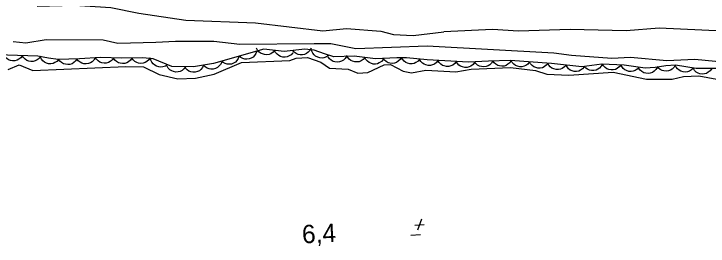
# Model space of a CAD drawing. Extents: x 336540 to 340074, y 5572036 to 5573747.
# Drawn here: x 337454.7 to 337568.3, y 5573382.5 to 5573420.5 of the extents above; entities that cross this region are included whole.
import ezdxf

# ---------------------------------------------------------------- set-up
doc = ezdxf.new("R2010")
doc.units = 0
for name, color, linetype in [('Niveau 2', 7, 'Continuous'), ('Niveau 3', 7, 'Continuous'), ('Niveau 4', 7, 'Continuous'), ('Niveau 44', 7, 'Continuous')]:
    doc.layers.add(name, color=color, linetype=linetype)

msp = doc.modelspace()

# ---------------------------------------------------------------- linework, layer by layer
at = {"layer": 'Niveau 2'}
for points in [[(337458.51, 5573421.78), (337464.6, 5573421.92), (337470.56, 5573421.57), (337475.16, 5573420.62), (337482.84, 5573419.47), (337494.21, 5573419.03), (337505.27, 5573417.74), (337509.14, 5573418.11), (337514.76, 5573417.72), (337516.82, 5573417.14), (337520.03, 5573416.96), (337525.08, 5573417.57)], [(337589.28, 5573416.98), (337578.28, 5573416.74), (337570.78, 5573417.71), (337560.27, 5573418.2), (337554.88, 5573417.75), (337545.72, 5573417.94), (337537.27, 5573417.69), (337533.02, 5573417.97), (337525.08, 5573417.57)], [(337572.91, 5573412.4), (337566.11, 5573413.07), (337561.55, 5573412.84), (337555.6, 5573413.37), (337552.56, 5573413.22), (337545.94, 5573413.71), (337543.03, 5573414.08), (337522.33, 5573415.22), (337510.67, 5573414.79), (337506.57, 5573415.6), (337503.86, 5573415.64), (337491.69, 5573415.51), (337487.43, 5573415.98), (337481.15, 5573416), (337477.95, 5573415.83), (337471.7, 5573415.67), (337469.3, 5573416.23), (337459.99, 5573416.27), (337456.63, 5573415.73), (337454.58, 5573415.97)]]:
    msp.add_lwpolyline(points, dxfattribs=at)
at = {"layer": 'Niveau 3'}
for p, q in [((337521.38, 5573386.92), (337520.73, 5573385.12)), ((337520.29, 5573385.96), (337521.85, 5573386.04)), ((337519.67, 5573384.33), (337521.26, 5573384.41))]:
    msp.add_line(p, q, dxfattribs=at)
at = {"layer": 'Niveau 4'}
msp.add_lwpolyline([(337453.75, 5573411.4), (337455.56, 5573412.16), (337457.81, 5573411.23), (337473.02, 5573411.89), (337475.89, 5573411.86), (337478.49, 5573410.61), (337481.55, 5573409.89), (337484.43, 5573410.02), (337487.45, 5573410.67), (337491.94, 5573412.56), (337499.86, 5573412.9), (337500.87, 5573413.29), (337502.73, 5573413.37), (337504.95, 5573412.62), (337506.35, 5573411.66), (337509.41, 5573411.45), (337510.96, 5573410.83), (337512.64, 5573410.91), (337515.29, 5573412.21), (337516.31, 5573412.25), (337518.39, 5573411.16), (337519.76, 5573410.87), (337522.11, 5573411.32), (337527.02, 5573411.03), (337529.54, 5573411.48), (337535.97, 5573411.76), (337540.04, 5573411.25), (337541.93, 5573410.65), (337545.49, 5573410.49), (337552.75, 5573410.96), (337558.21, 5573409.83), (337562.44, 5573409.86), (337564.29, 5573410.28), (337566.81, 5573410.39), (337569.72, 5573409.83)], dxfattribs=at)
at = {"layer": 'Niveau 44'}
for points in [[(337569.86, 5573411.57), (337566.35, 5573411.56), (337562.99, 5573412.14), (337561.36, 5573412.03), (337559.63, 5573411.74), (337558.01, 5573411.65), (337554.59, 5573412.13), (337550.93, 5573412.32), (337547.65, 5573411.88), (337542.67, 5573412.39), (337535.91, 5573412.88), (337532.38, 5573412.8), (337529.07, 5573412.61), (337522.33, 5573412.99), (337518.95, 5573413.32), (337517.36, 5573413.35), (337513.89, 5573413.18), (337510.36, 5573413.58), (337507.05, 5573413.5), (337505.5, 5573413.97), (337503.86, 5573414.58), (337502.29, 5573414.77), (337498.9, 5573414.34), (337495.59, 5573414.77), (337487.35, 5573412.4), (337484.07, 5573411.84), (337480.57, 5573411.92), (337477.48, 5573413.14), (337475.78, 5573413.32), (337472.36, 5573413.27), (337468.88, 5573413.37), (337465.45, 5573413.16), (337461.93, 5573413.08), (337460.34, 5573413.27), (337458.62, 5573413.59), (337450.25, 5573413.87)], [(337497.37, 5573414.54), (337497.1, 5573414.23), (337496.75, 5573414.01), (337496.45, 5573413.88), (337496.1, 5573413.83), (337495.73, 5573413.85), (337495.36, 5573413.96), (337495.06, 5573414.09), (337494.8, 5573414.32), (337494.56, 5573414.6), (337494.4, 5573414.92)], [(337503.32, 5573414.9), (337503.14, 5573414.53), (337502.85, 5573414.23), (337502.6, 5573414.03), (337502.27, 5573413.9), (337501.91, 5573413.82), (337501.53, 5573413.83), (337501.2, 5573413.88), (337500.89, 5573414.04), (337500.59, 5573414.25), (337500.35, 5573414.52)], [(337506.17, 5573413.72), (337505.83, 5573413.48), (337505.44, 5573413.35), (337505.12, 5573413.29), (337504.77, 5573413.32), (337504.41, 5573413.42), (337504.08, 5573413.61), (337503.81, 5573413.8), (337503.61, 5573414.09), (337503.44, 5573414.42), (337503.35, 5573414.77)], [(337456.06, 5573413.68), (337455.82, 5573413.34), (337455.49, 5573413.09), (337455.21, 5573412.93), (337454.86, 5573412.85), (337454.49, 5573412.83), (337454.12, 5573412.91), (337453.81, 5573413.01), (337453.52, 5573413.21), (337453.26, 5573413.47), (337453.06, 5573413.78)], [(337459.06, 5573413.58), (337458.82, 5573413.24), (337458.49, 5573412.99), (337458.2, 5573412.83), (337457.86, 5573412.75), (337457.49, 5573412.73), (337457.12, 5573412.81), (337456.81, 5573412.91), (337456.52, 5573413.11), (337456.25, 5573413.37), (337456.06, 5573413.68)], [(337491.55, 5573413.61), (337491.42, 5573413.21), (337491.19, 5573412.88), (337490.97, 5573412.63), (337490.66, 5573412.45), (337490.32, 5573412.32), (337489.94, 5573412.28), (337489.61, 5573412.28), (337489.28, 5573412.38), (337488.94, 5573412.55), (337488.67, 5573412.78)], [(337494.43, 5573414.44), (337494.3, 5573414.04), (337494.07, 5573413.71), (337493.85, 5573413.46), (337493.55, 5573413.28), (337493.2, 5573413.15), (337492.82, 5573413.11), (337492.49, 5573413.11), (337492.16, 5573413.21), (337491.83, 5573413.38), (337491.55, 5573413.61)], [(337500.35, 5573414.15), (337500.07, 5573413.84), (337499.72, 5573413.63), (337499.42, 5573413.49), (337499.07, 5573413.45), (337498.7, 5573413.46), (337498.34, 5573413.57), (337498.04, 5573413.7), (337497.77, 5573413.93), (337497.53, 5573414.22), (337497.37, 5573414.54)], [(337509.14, 5573413.55), (337508.91, 5573413.2), (337508.61, 5573412.94), (337508.33, 5573412.76), (337507.99, 5573412.66), (337507.62, 5573412.62), (337507.24, 5573412.67), (337506.93, 5573412.75), (337506.63, 5573412.94), (337506.35, 5573413.19), (337506.14, 5573413.48)], [(337512.13, 5573413.38), (337511.86, 5573413.06), (337511.51, 5573412.84), (337511.22, 5573412.7), (337510.87, 5573412.65), (337510.5, 5573412.66), (337510.13, 5573412.77), (337509.83, 5573412.89), (337509.56, 5573413.12), (337509.32, 5573413.4), (337509.15, 5573413.72)], [(337462.02, 5573413.07), (337461.75, 5573412.75), (337461.4, 5573412.54), (337461.1, 5573412.4), (337460.75, 5573412.35), (337460.38, 5573412.36), (337460.02, 5573412.47), (337459.72, 5573412.6), (337459.45, 5573412.82), (337459.21, 5573413.11), (337459.04, 5573413.43)], [(337465.02, 5573413.15), (337464.79, 5573412.8), (337464.48, 5573412.54), (337464.21, 5573412.36), (337463.87, 5573412.26), (337463.5, 5573412.22), (337463.12, 5573412.27), (337462.8, 5573412.36), (337462.51, 5573412.54), (337462.23, 5573412.79), (337462.02, 5573413.08)], [(337468.01, 5573413.32), (337467.8, 5573412.96), (337467.5, 5573412.68), (337467.23, 5573412.49), (337466.9, 5573412.38), (337466.53, 5573412.33), (337466.15, 5573412.37), (337465.83, 5573412.44), (337465.53, 5573412.61), (337465.24, 5573412.85), (337465.02, 5573413.13)], [(337471.01, 5573413.31), (337470.77, 5573412.97), (337470.44, 5573412.72), (337470.16, 5573412.56), (337469.82, 5573412.48), (337469.45, 5573412.46), (337469.07, 5573412.53), (337468.76, 5573412.63), (337468.47, 5573412.83), (337468.21, 5573413.09), (337468.01, 5573413.39)], [(337474.01, 5573413.29), (337473.78, 5573412.94), (337473.47, 5573412.68), (337473.19, 5573412.51), (337472.85, 5573412.41), (337472.48, 5573412.38), (337472.11, 5573412.43), (337471.79, 5573412.52), (337471.49, 5573412.71), (337471.22, 5573412.96), (337471.01, 5573413.25)], [(337477.01, 5573413.34), (337476.78, 5573412.99), (337476.47, 5573412.73), (337476.19, 5573412.55), (337475.85, 5573412.46), (337475.48, 5573412.42), (337475.11, 5573412.48), (337474.79, 5573412.56), (337474.49, 5573412.75), (337474.22, 5573413), (337474.01, 5573413.29)], [(337479.83, 5573412.21), (337479.48, 5573411.98), (337479.09, 5573411.86), (337478.77, 5573411.8), (337478.42, 5573411.84), (337478.06, 5573411.95), (337477.74, 5573412.14), (337477.48, 5573412.34), (337477.27, 5573412.63), (337477.11, 5573412.96), (337477.04, 5573413.32)], [(337488.7, 5573412.63), (337488.53, 5573412.25), (337488.26, 5573411.94), (337488.01, 5573411.73), (337487.69, 5573411.58), (337487.33, 5573411.49), (337486.95, 5573411.49), (337486.63, 5573411.52), (337486.3, 5573411.66), (337485.99, 5573411.87), (337485.74, 5573412.13)], [(337515.11, 5573413.04), (337514.84, 5573412.72), (337514.5, 5573412.51), (337514.2, 5573412.37), (337513.85, 5573412.32), (337513.48, 5573412.32), (337513.11, 5573412.43), (337512.81, 5573412.55), (337512.54, 5573412.78), (337512.3, 5573413.06), (337512.13, 5573413.38)], [(337518.11, 5573413.39), (337517.9, 5573413.03), (337517.59, 5573412.76), (337517.32, 5573412.57), (337516.98, 5573412.47), (337516.62, 5573412.42), (337516.24, 5573412.46), (337515.92, 5573412.53), (337515.62, 5573412.71), (337515.33, 5573412.95), (337515.12, 5573413.24)], [(337521.1, 5573413.11), (337520.84, 5573412.79), (337520.5, 5573412.56), (337520.2, 5573412.42), (337519.85, 5573412.36), (337519.48, 5573412.37), (337519.11, 5573412.47), (337518.81, 5573412.59), (337518.54, 5573412.81), (337518.29, 5573413.09), (337518.12, 5573413.4)], [(337524.09, 5573412.89), (337523.84, 5573412.56), (337523.51, 5573412.32), (337523.22, 5573412.16), (337522.88, 5573412.09), (337522.51, 5573412.08), (337522.13, 5573412.17), (337521.82, 5573412.27), (337521.54, 5573412.48), (337521.28, 5573412.75), (337521.1, 5573413.06)], [(337527.09, 5573412.72), (337526.84, 5573412.39), (337526.51, 5573412.15), (337526.22, 5573412), (337525.87, 5573411.93), (337525.5, 5573411.91), (337525.13, 5573412), (337524.82, 5573412.1), (337524.54, 5573412.31), (337524.28, 5573412.58), (337524.09, 5573412.89)], [(337530.08, 5573412.55), (337529.83, 5573412.22), (337529.5, 5573411.98), (337529.21, 5573411.83), (337528.87, 5573411.76), (337528.5, 5573411.74), (337528.12, 5573411.83), (337527.81, 5573411.94), (337527.53, 5573412.15), (337527.27, 5573412.41), (337527.09, 5573412.72)], [(337533.08, 5573412.84), (337532.87, 5573412.48), (337532.57, 5573412.21), (337532.29, 5573412.02), (337531.96, 5573411.91), (337531.59, 5573411.86), (337531.21, 5573411.9), (337530.89, 5573411.97), (337530.59, 5573412.15), (337530.3, 5573412.38), (337530.08, 5573412.67)], [(337536.08, 5573412.88), (337535.85, 5573412.53), (337535.54, 5573412.27), (337535.27, 5573412.09), (337534.93, 5573411.99), (337534.56, 5573411.95), (337534.18, 5573412.01), (337533.87, 5573412.09), (337533.57, 5573412.28), (337533.29, 5573412.52), (337533.08, 5573412.82)], [(337539.07, 5573412.65), (337538.81, 5573412.32), (337538.48, 5573412.09), (337538.19, 5573411.94), (337537.84, 5573411.87), (337537.47, 5573411.87), (337537.1, 5573411.96), (337536.79, 5573412.07), (337536.51, 5573412.28), (337536.26, 5573412.56), (337536.08, 5573412.87)], [(337542.06, 5573412.43), (337541.81, 5573412.11), (337541.47, 5573411.87), (337541.18, 5573411.72), (337540.83, 5573411.66), (337540.46, 5573411.65), (337540.09, 5573411.74), (337539.78, 5573411.85), (337539.5, 5573412.07), (337539.25, 5573412.34), (337539.07, 5573412.65)], [(337545.05, 5573412.15), (337544.78, 5573411.83), (337544.44, 5573411.6), (337544.14, 5573411.46), (337543.8, 5573411.41), (337543.43, 5573411.41), (337543.06, 5573411.51), (337542.75, 5573411.63), (337542.48, 5573411.86), (337542.24, 5573412.13), (337542.07, 5573412.45)], [(337482.77, 5573411.87), (337482.53, 5573411.53), (337482.21, 5573411.28), (337481.92, 5573411.11), (337481.58, 5573411.03), (337481.21, 5573411.01), (337480.83, 5573411.08), (337480.52, 5573411.18), (337480.23, 5573411.38), (337479.96, 5573411.64), (337479.77, 5573411.94)], [(337485.74, 5573412.13), (337485.57, 5573411.75), (337485.3, 5573411.44), (337485.05, 5573411.22), (337484.73, 5573411.08), (337484.38, 5573410.98), (337483.99, 5573410.98), (337483.67, 5573411.02), (337483.35, 5573411.16), (337483.04, 5573411.36), (337482.79, 5573411.62)], [(337548.03, 5573411.84), (337547.77, 5573411.52), (337547.43, 5573411.3), (337547.13, 5573411.16), (337546.78, 5573411.1), (337546.41, 5573411.11), (337546.04, 5573411.21), (337545.74, 5573411.33), (337545.47, 5573411.55), (337545.22, 5573411.83), (337545.05, 5573412.15)], [(337551.01, 5573412.33), (337550.82, 5573411.96), (337550.54, 5573411.66), (337550.28, 5573411.45), (337549.96, 5573411.32), (337549.6, 5573411.24), (337549.22, 5573411.25), (337548.89, 5573411.3), (337548.58, 5573411.45), (337548.27, 5573411.66), (337548.03, 5573411.93)], [(337554, 5573412.16), (337553.75, 5573411.83), (337553.42, 5573411.59), (337553.13, 5573411.43), (337552.79, 5573411.36), (337552.42, 5573411.35), (337552.04, 5573411.43), (337551.74, 5573411.53), (337551.45, 5573411.74), (337551.19, 5573412.01), (337551.01, 5573412.32)], [(337556.98, 5573411.79), (337556.7, 5573411.48), (337556.35, 5573411.28), (337556.05, 5573411.14), (337555.7, 5573411.1), (337555.33, 5573411.12), (337554.96, 5573411.24), (337554.66, 5573411.37), (337554.4, 5573411.6), (337554.17, 5573411.89), (337554.01, 5573412.21)], [(337559.97, 5573411.76), (337559.75, 5573411.4), (337559.45, 5573411.13), (337559.18, 5573410.94), (337558.84, 5573410.83), (337558.48, 5573410.78), (337558.1, 5573410.82), (337557.78, 5573410.89), (337557.47, 5573411.07), (337557.19, 5573411.31), (337556.97, 5573411.59)], [(337562.94, 5573412.14), (337562.73, 5573411.78), (337562.43, 5573411.5), (337562.16, 5573411.31), (337561.83, 5573411.2), (337561.46, 5573411.14), (337561.08, 5573411.18), (337560.76, 5573411.24), (337560.45, 5573411.42), (337560.17, 5573411.65), (337559.95, 5573411.93)], [(337565.9, 5573411.64), (337565.61, 5573411.34), (337565.25, 5573411.14), (337564.94, 5573411.02), (337564.59, 5573410.99), (337564.23, 5573411.02), (337563.86, 5573411.14), (337563.57, 5573411.29), (337563.31, 5573411.53), (337563.09, 5573411.82), (337562.94, 5573412.15)], [(337568.89, 5573411.57), (337568.66, 5573411.22), (337568.34, 5573410.96), (337568.06, 5573410.79), (337567.72, 5573410.7), (337567.35, 5573410.67), (337566.97, 5573410.73), (337566.66, 5573410.82), (337566.36, 5573411.01), (337566.09, 5573411.26), (337565.89, 5573411.56)]]:
    msp.add_lwpolyline(points, dxfattribs=at)

# ---------------------------------------------------------------- texts
at = {"layer": 'Niveau 3'}
msp.add_text('    6,4 ', height=3, rotation=2.7712, dxfattribs=at).set_placement((337497.46, 5573382.74))

doc.saveas('drawing.dxf')
